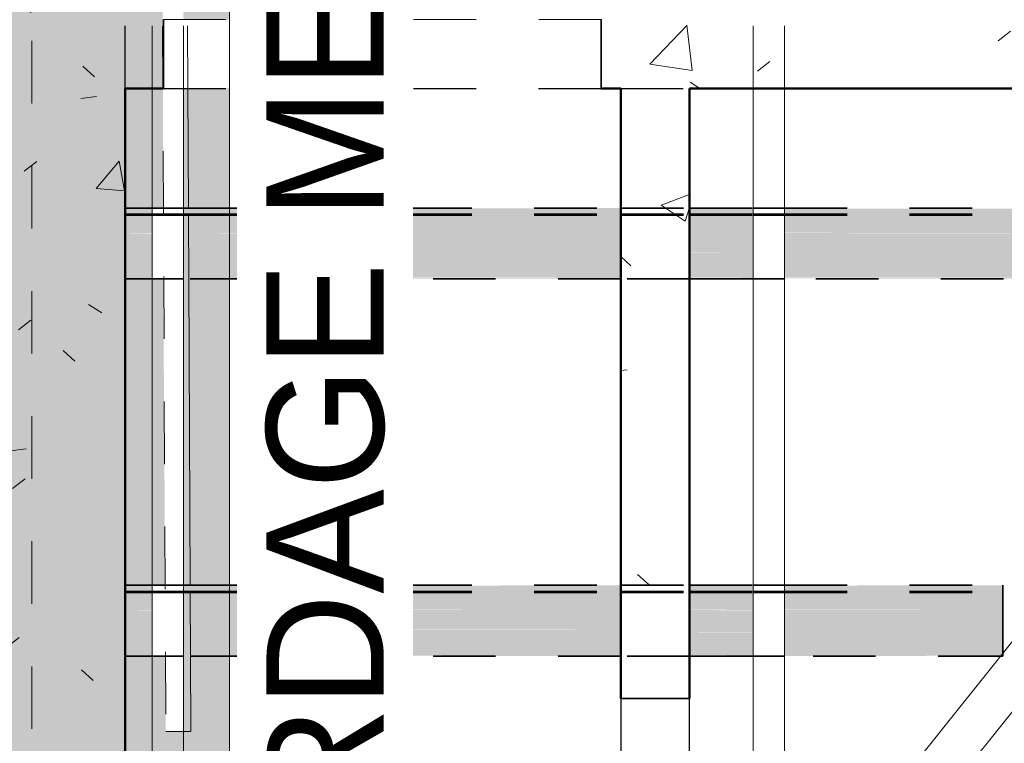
# Model space of a CAD drawing. Header units: metres. Extents: x -16.9 to 14.1, y -9.7 to 11.
# Tile 645 of 656: x 5.9 to 7.5, y 1.4 to 2.6. Entities that reach past the tile are written whole.
import ezdxf

# ---------------------------------------------------------------- set-up
doc = ezdxf.new("R2010")
doc.units = ezdxf.units.M
for name, pattern in [('Ligne de quadrillage', [0.022225, 0.0127, -0.003175, 0.003175, -0.003175]), ('Projeté', [0.003969, 0.002381, -0.001587]), ('Tiret', [0.00635, 0.003175, -0.003175])]:
    doc.linetypes.add(name, pattern=pattern)
for name, color, linetype, lineweight in [('A-DETL', 90, 'Continuous', 18), ('A-DETL-GENF', 92, 'Continuous', 18), ('A-DETL-MEDM', 33, 'Continuous', 35), ('A-ROOF', 132, 'Continuous', 18), ('A-WALL', 113, 'Continuous', 25), ('A-WALL-HDLN', 110, 'Tiret', 25), ('A-WALL-PATT', 111, 'Continuous', 50), ('G-ANNO-SYMB', 111, 'Continuous', 9), ('G-ANNO-TEXT', 231, 'Continuous', 9), ('S-BEAM', 12, 'Continuous', 18), ('S-BEAM-HDLN', 1, 'Tiret', 18), ('S-GRID', 1, 'Continuous', 9)]:
    doc.layers.add(name, color=color, linetype=linetype, lineweight=lineweight)
doc.styles.add('Bodoni MT_B_I', font='BOD_BI.TTF', dxfattribs={"height": 0.1875})
pattern_1 = [(50, (0, 0), (0.546555, -0.047815), [0.05715, -0.62865]), (355, (0, 0), (-0.105728, 0.573166), [0.04572, -0.50292]), (100.451, (0.04555, -0.004), (0.440828, 0.52535), [0.04857, -0.53427]), (46.184, (0, 0.1524), (0.813237, -0.12613), [0.08572, -0.94297]), (96.636, (0.0678, 0.1419), (0.71221, 0.74229), [0.07286, -0.80141]), (351.184, (0, 0.1524), (0.712217, 0.742274), [0.06858, -0.75438]), (21, (0.0762, 0.1143), (0.454846, -0.306795), [0.05715, -0.62865]), (326, (0.0762, 0.1143), (0.185405, 0.55256), [0.04572, -0.50292]), (71.451, (0.1141, 0.08873), (0.64025, 0.245763), [0.04857, -0.53427]), (37.5, (0, 0), (0.009261, 0.2536672), [0.02515, -0.47168, 0.02515, -0.48539, -0.50482]), (37.5, (0, 0), (0.009261, 0.2536672), [-1.007, 0.02515, -0.47968]), (7.5, (0, 0), (0.200456, 0.300546), [0.02515, -0.26594, 0.02515, -0.46025, -0.1924]), (7.5, (0, 0), (0.200456, 0.300546), [-0.77648, 0.02515, -0.16726]), (327.5, (-0.16993, 0), (0.406768, -0.0171882), [0.02515, -0.16535, 0.02515, -0.56921, -0.78867]), (327.5, (-0.16993, 0), (0.406768, -0.0171882), [-0.78486, 0.02515, -0.76352]), (317.5, (-0.24613, 0), (0.444383, 0.076279), [0.02515, -0.2225, 0.02515, -0.36957, -0.56007]), (317.5, (-0.24613, 0), (0.444383, 0.076279), [-0.64237, 0.02515, -0.53492])]

# ---------------------------------------------------------------- blocks, each defined once
blk = doc.blocks.new('Porte - 62 205-4691313-PH R_1 PROJET toiture haute')
at = {"layer": 'A-DETL-GENF', "linetype": 'Projeté'}
for p, q in [((0.3418, 0.055), (-0.3582, 0.055)), ((-0.3582, -0.055), (0.3418, -0.055))]:
    blk.add_line(p, q, dxfattribs=at)
at = {"layer": 'A-DETL-MEDM'}
for p, q in [((-0.3582, 0.055), (-0.3582, -0.055)), ((0.3418, -0.055), (0.3418, 0.055))]:
    blk.add_line(p, q, dxfattribs=at)
blk = doc.blocks.new('Ossature 1 - Ossature 1-5033209-PH R_1 PROJET toiture haute')
at = {"layer": 'S-BEAM', "linetype": 'Tiret'}
h = blk.add_hatch(color=256, dxfattribs=at)
h.paths.add_polyline_path([(6.1199, 1.4244), (6.1319, 1.4245), (6.1314, 1.545), (6.1199, 1.545)])
h.paths.add_polyline_path([(6.1199, 1.6581), (6.1309, 1.6581), (6.1286, 2.1479), (6.1199, 2.1479), (6.1199, 1.799)])
h.paths.add_polyline_path([(6.1199, 2.261), (6.1281, 2.261), (6.1272, 2.4522), (6.1199, 2.4522)])
h.paths.add_polyline_path([(6.1199, 2.5622), (6.1267, 2.5622), (6.126, 2.7094), (6.1199, 2.7094), (6.1199, 2.6487)])
h.paths.add_polyline_path([(6.1199, 2.8226), (6.1255, 2.8226), (6.1235, 3.2727), (6.1199, 3.2727), (6.1199, 3.0736)])
h.paths.add_polyline_path([(6.123, 3.3859), (6.1209, 3.8419), (6.1199, 3.8419), (6.1199, 3.3859)])
at = {"layer": 'S-BEAM'}
for p, q in [((6.1281, 2.261), (6.1272, 2.4522)), ((6.1309, 1.6581), (6.1286, 2.1479)), ((6.1319, 1.4245), (6.1314, 1.545)), ((6.1199, 1.4244), (6.1319, 1.4245))]:
    blk.add_line(p, q, dxfattribs=at)
at = {"layer": 'S-BEAM-HDLN'}
for p, q in [((6.0749, 5.1517), (6.0919, 1.4243)), ((6.1272, 2.4522), (6.1267, 2.5621)), ((6.1286, 2.1479), (6.1281, 2.261)), ((6.1314, 1.545), (6.1309, 1.658)), ((6.0919, 1.4243), (6.1198, 1.4244))]:
    blk.add_line(p, q, dxfattribs=at)

msp = doc.modelspace()

# ---------------------------------------------------------------- hatches: boundary and pattern name
at = {"layer": 'A-DETL-GENF'}
h = msp.add_hatch(color=10, dxfattribs=at)
h.paths.add_polyline_path([(-9.3301, 1.264), (-9.2502, 1.264), (-9.2502, 1.5205), (-9.3301, 1.5205), (-9.3301, 1.3741)])
h.paths.add_polyline_path([(-6.5209, 1.264), (6.2436, 1.264), (6.2436, 1.545), (6.1814, 1.545), (6.1819, 1.4245), (6.1419, 1.4243), (6.1414, 1.545), (6.0769, 1.5453), (6.0769, 1.6581), (6.1408, 1.6581), (6.1378, 2.1479), (6.0769, 2.1482), (6.0769, 2.261), (6.1381, 2.261), (6.136, 2.7094), (6.0769, 2.7098), (6.0769, 2.8226), (6.1355, 2.8226), (6.1335, 3.2727), (6.0769, 3.2731), (6.0769, 3.3859), (6.133, 3.3859), (6.1309, 3.8419), (6.0769, 3.8422), (6.0769, 3.955), (6.1303, 3.955), (6.1283, 4.4009), (6.0769, 4.4013), (6.0769, 4.5141), (6.1278, 4.5141), (6.1249, 4.9701), (6.0769, 4.9704), (6.0769, 5.0832), (6.1252, 5.0832), (6.1249, 5.1517), (6.1649, 5.1519), (6.1652, 5.0832), (6.2436, 5.0832), (6.2436, 5.7976), (-9.3301, 5.7371), (-9.3301, 5.0709), (-9.2502, 5.0709), (-9.2502, 5.0917), (-9.2102, 5.0917), (-9.2102, 4.8331), (5.8886, 4.8329), (5.8886, 4.721), (-9.2102, 4.721), (-9.2102, 4.1726), (5.8886, 4.1725), (5.8886, 4.0605), (-9.2102, 4.0605), (-9.2102, 3.5154), (5.8886, 3.5152), (5.8886, 3.4033), (-9.2102, 3.4033), (-9.2102, 2.8558), (5.8886, 2.8556), (5.8886, 2.7436), (-9.2102, 2.7436), (-9.2102, 2.1957), (5.8886, 2.1955), (5.8887, 2.0836), (-9.2102, 2.0836), (-9.2102, 1.5316), (1.9838, 1.5316), (1.9838, 1.6304), (2.7838, 1.6304), (2.7838, 1.5316), (2.8988, 1.5316), (2.8988, 1.6304), (3.6988, 1.6304), (3.6988, 1.5316), (5.8887, 1.5314), (5.8887, 1.4195), (-9.2102, 1.4195), (-9.2102, 1.264), (-6.9726, 1.264)])
h.paths.add_polyline_path([(-9.2502, 1.6337), (-9.2502, 2.1289), (-9.3301, 2.1289), (-9.3301, 1.6337)])
h.paths.add_polyline_path([(6.1819, 1.6581), (6.2436, 1.6581), (6.2436, 2.1479), (6.1786, 2.1479), (6.1809, 1.6581)])
h.paths.add_polyline_path([(-9.2502, 2.2421), (-9.2502, 2.6859), (-9.3301, 2.6859), (-9.3301, 2.2421)])
h.paths.add_polyline_path([(6.1781, 2.261), (6.2436, 2.261), (6.2436, 2.4522), (6.1772, 2.4522)])
h.paths.add_polyline_path([(6.1767, 2.5622), (6.2436, 2.5622), (6.2436, 2.7094), (6.176, 2.7094), (6.1763, 2.6487)])
h.paths.add_polyline_path([(-9.3301, 2.799), (-9.2502, 2.799), (-9.2502, 3.2534), (-9.3301, 3.2534), (-9.3301, 3.0736)])
h.paths.add_polyline_path([(6.1819, 2.8226), (6.2436, 2.8226), (6.2436, 3.2727), (6.1735, 3.2727), (6.1755, 2.8226)])
h.paths.add_polyline_path([(-9.2502, 3.3666), (-9.2502, 3.8267), (-9.3301, 3.8267), (-9.3301, 3.3666)])
h.paths.add_polyline_path([(6.1819, 3.3859), (6.2436, 3.3859), (6.2436, 3.8419), (6.1709, 3.8419), (6.173, 3.3859)])
h.paths.add_polyline_path([(-9.2502, 3.9398), (-9.2502, 4.3877), (-9.3301, 4.3877), (-9.3301, 3.9398)])
h.paths.add_polyline_path([(6.1819, 3.955), (6.2436, 3.955), (6.2436, 4.4009), (6.1683, 4.4009), (6.1703, 3.955)])
h.paths.add_polyline_path([(-9.3301, 4.5008), (-9.2502, 4.5008), (-9.2502, 4.9577), (-9.3301, 4.9577), (-9.3301, 4.773)])
h.paths.add_polyline_path([(6.1678, 4.5141), (6.2436, 4.5141), (6.2436, 4.9701), (6.1657, 4.9701), (6.1666, 4.773)])
h.paths.add_polyline_path([(5.8885, 5.1952), (-9.2303, 5.1952), (-9.2303, 5.3073), (5.8885, 5.3071), (5.8885, 5.1961)])
at = {"layer": 'A-WALL-PATT', "lineweight": 18}
h = msp.add_hatch(dxfattribs=at)
h.set_pattern_fill('FP_1', color=256, style=0, pattern_type=2)
h.set_pattern_definition(pattern_1)
h.paths.add_polyline_path([(5.8569, -1.4335), (6.0769, -1.4335), (6.0769, -1.3975), (5.8569, -1.3975)])
h.paths.add_polyline_path([(5.8569, -0.1975), (6.0769, -0.1975), (6.0769, 5.1511), (5.8569, 5.1503), (5.8569, -0.1878)])
h = msp.add_hatch(dxfattribs=at)
h.set_pattern_fill('FP_1', color=256, style=0, pattern_type=2)
h.set_pattern_definition(pattern_1)
h.paths.add_polyline_path([(9.7408, 2.4522), (9.9241, 2.4522), (9.9241, 2.5622), (6.8378, 2.5622), (6.8378, 2.4522), (9.2891, 2.4522)])
h.paths.add_polyline_path([(6.0769, 2.4522), (6.1378, 2.4522), (6.1378, 2.5622), (6.0769, 2.5622)])
h = msp.add_hatch(dxfattribs=at)
h.set_pattern_fill('FP_1', color=256, style=0, pattern_type=2)
h.set_pattern_definition(pattern_1)
h.paths.add_polyline_path([(6.8691, -1.2741), (6.9791, -1.2741), (6.9791, -0.2041), (6.8691, -0.2041), (6.8691, -1.175)])
h.paths.add_polyline_path([(6.8691, 0.4959), (6.9791, 0.4959), (6.9791, 0.7769), (6.8691, 0.7769), (6.8691, 0.5244)])
h.paths.add_polyline_path([(6.8691, 1.4769), (6.9791, 1.4769), (6.9791, 2.4522), (6.8691, 2.4522), (6.8691, 1.799)])
at = {"layer": 'S-BEAM'}
h = msp.add_hatch(color=9, dxfattribs=at)
h.paths.add_polyline_path([(7.9912, 2.2603), (7.9912, 2.261), (7.9339, 2.2603)])
h.paths.add_polyline_path([(7.0809, 2.2603), (7.0809, 2.261), (6.9791, 2.2603)])
h.paths.add_polyline_path([(6.8691, 2.2603), (6.8691, 2.261), (6.5788, 2.2603)])
h.paths.add_polyline_path([(6.1199, 2.2603), (6.1199, 2.261), (6.0769, 2.2603)])
h.paths.add_polyline_path([(6.4809, 2.2603), (6.4809, 2.261), (6.1699, 2.2603)])
h = msp.add_hatch(color=9, dxfattribs=at)
h.paths.add_polyline_path([(7.9339, 2.2511), (7.9912, 2.2511), (7.9912, 2.2603), (7.7309, 2.2603), (7.7309, 2.2511)])
h.paths.add_polyline_path([(6.8691, 2.2511), (6.8691, 2.2603), (6.5309, 2.2603), (6.5309, 2.2511), (6.5788, 2.2511)])
h.paths.add_polyline_path([(6.9791, 2.2511), (7.0809, 2.2511), (7.0809, 2.2603), (6.9791, 2.2603)])
h.paths.add_polyline_path([(7.1309, 2.2511), (7.6809, 2.2511), (7.6809, 2.2603), (7.1309, 2.2603)])
h.paths.add_polyline_path([(6.1199, 2.2511), (6.1199, 2.2603), (6.0769, 2.2603), (6.0769, 2.2511)])
h.paths.add_polyline_path([(6.1699, 2.2511), (6.4809, 2.2511), (6.4809, 2.2603), (6.1699, 2.2603)])
h = msp.add_hatch(color=9, dxfattribs=at)
h.paths.add_polyline_path([(7.9339, 2.2495), (7.9912, 2.2495), (7.9912, 2.2511), (7.7309, 2.2511), (7.7309, 2.2495)])
h.paths.add_polyline_path([(6.8691, 2.2495), (6.8691, 2.2511), (6.5309, 2.2511), (6.5309, 2.2495), (6.5788, 2.2495)])
h.paths.add_polyline_path([(6.9791, 2.2495), (7.0809, 2.2495), (7.0809, 2.2511), (6.9791, 2.2511)])
h.paths.add_polyline_path([(7.1309, 2.2495), (7.6809, 2.2495), (7.6809, 2.2511), (7.1309, 2.2511)])
h.paths.add_polyline_path([(6.1199, 2.2495), (6.1199, 2.2511), (6.0769, 2.2511), (6.0769, 2.2495)])
h.paths.add_polyline_path([(6.1699, 2.2495), (6.4809, 2.2495), (6.4809, 2.2511), (6.1699, 2.2511)])
h = msp.add_hatch(color=9, dxfattribs=at)
h.paths.add_polyline_path([(6.8691, 2.223), (6.8691, 2.2495), (6.5309, 2.2495), (6.5309, 2.223), (6.5788, 2.223)])
h.paths.add_polyline_path([(6.9791, 2.223), (7.0809, 2.223), (7.0809, 2.2495), (6.9791, 2.2495)])
h.paths.add_polyline_path([(7.9339, 2.223), (7.9912, 2.223), (7.9912, 2.2495), (7.7309, 2.2495), (7.7309, 2.223)])
h.paths.add_polyline_path([(7.1309, 2.223), (7.6809, 2.223), (7.6809, 2.2495), (7.1309, 2.2495)])
h.paths.add_polyline_path([(6.1199, 2.223), (6.1199, 2.2495), (6.0769, 2.2495), (6.0769, 2.223)])
h.paths.add_polyline_path([(6.1699, 2.223), (6.4809, 2.223), (6.4809, 2.2495), (6.1699, 2.2495)])
h = msp.add_hatch(color=9, dxfattribs=at)
h.paths.add_polyline_path([(7.9339, 2.2202), (7.9912, 2.221), (7.9912, 2.223), (7.7309, 2.2221), (7.7309, 2.2202)])
h.paths.add_polyline_path([(7.0809, 2.2202), (7.0809, 2.223), (6.9791, 2.2225), (6.9791, 2.2202)])
h.paths.add_polyline_path([(7.1309, 2.2202), (7.6809, 2.221), (7.6809, 2.223), (7.1309, 2.2224), (7.1309, 2.2205)])
h.paths.add_polyline_path([(6.8691, 2.2202), (6.8691, 2.223), (6.5309, 2.2227), (6.5309, 2.2202), (6.5788, 2.2202)])
h.paths.add_polyline_path([(6.1699, 2.2202), (6.4809, 2.221), (6.4809, 2.223), (6.1699, 2.2229), (6.1699, 2.2209)])
h.paths.add_polyline_path([(6.0769, 2.2202), (6.1199, 2.221), (6.1199, 2.223), (6.0769, 2.223), (6.0769, 2.221)])
h = msp.add_hatch(color=9, dxfattribs=at)
h.paths.add_polyline_path([(7.9912, 2.1904), (7.9912, 2.2202), (7.7309, 2.2202), (7.7309, 2.1904), (7.9339, 2.1904)])
h.paths.add_polyline_path([(6.8691, 2.1904), (6.8691, 2.2202), (6.5309, 2.2202), (6.5309, 2.1904), (6.5788, 2.1904)])
h.paths.add_polyline_path([(6.9791, 2.1904), (7.0809, 2.1904), (7.0809, 2.2202), (6.9791, 2.2202)])
h.paths.add_polyline_path([(7.1309, 2.1904), (7.6809, 2.1904), (7.6809, 2.2202), (7.1309, 2.2202)])
h.paths.add_polyline_path([(6.1699, 2.1904), (6.4809, 2.1904), (6.4809, 2.2202), (6.1699, 2.2202)])
h.paths.add_polyline_path([(6.0769, 2.1904), (6.1199, 2.1904), (6.1199, 2.2202), (6.0769, 2.2202)])
h = msp.add_hatch(color=9, dxfattribs=at)
h.paths.add_polyline_path([(6.9791, 2.1848), (7.0809, 2.1848), (7.0809, 2.1904), (6.9791, 2.1896), (6.9791, 2.1858)])
h.paths.add_polyline_path([(6.8691, 2.1848), (6.8691, 2.1904), (6.5309, 2.19), (6.5309, 2.1848), (6.5788, 2.1848)])
h.paths.add_polyline_path([(7.9339, 2.1848), (7.9884, 2.1848), (7.9912, 2.1888), (7.9912, 2.1904), (7.7309, 2.1904), (7.7309, 2.1848)])
h.paths.add_polyline_path([(7.1309, 2.1848), (7.6809, 2.1851), (7.6809, 2.1904), (7.1309, 2.1904), (7.1309, 2.1857)])
h.paths.add_polyline_path([(6.1699, 2.1848), (6.4809, 2.1848), (6.4809, 2.1904), (6.1699, 2.1903), (6.1699, 2.1866)])
h.paths.add_polyline_path([(6.0769, 2.1848), (6.1199, 2.1848), (6.1199, 2.1904), (6.0769, 2.1904), (6.0769, 2.1867)])
h = msp.add_hatch(color=9, dxfattribs=at)
h.paths.add_polyline_path([(7.9602, 2.1496), (7.9884, 2.1848), (7.7309, 2.1848), (7.7309, 2.1496), (7.9339, 2.1496)])
h.paths.add_polyline_path([(6.8691, 2.1496), (6.8691, 2.1848), (6.5309, 2.1848), (6.5309, 2.1496), (6.5788, 2.1496)])
h.paths.add_polyline_path([(6.9791, 2.1496), (7.0809, 2.1496), (7.0809, 2.1848), (6.9791, 2.1848)])
h.paths.add_polyline_path([(7.1309, 2.1496), (7.6809, 2.1496), (7.6809, 2.1848), (7.1309, 2.1848)])
h.paths.add_polyline_path([(6.1199, 2.1496), (6.1199, 2.1848), (6.0769, 2.1848), (6.0769, 2.1496)])
h.paths.add_polyline_path([(6.1699, 2.1496), (6.4809, 2.1496), (6.4809, 2.1848), (6.1699, 2.1848)])
h = msp.add_hatch(color=9, dxfattribs=at)
h.paths.add_polyline_path([(7.0809, 2.1479), (7.0809, 2.1496), (6.9791, 2.1489), (6.9791, 2.1479)])
h.paths.add_polyline_path([(6.8691, 2.1479), (6.8691, 2.1496), (6.5309, 2.1492), (6.5309, 2.1479), (6.5788, 2.1479)])
h.paths.add_polyline_path([(7.9589, 2.1479), (7.9602, 2.1496), (7.7309, 2.1496), (7.7309, 2.1479), (7.9339, 2.1479)])
h.paths.add_polyline_path([(7.1309, 2.1479), (7.6809, 2.1484), (7.6809, 2.1496), (7.1309, 2.1488), (7.1309, 2.148)])
h.paths.add_polyline_path([(6.0769, 2.1479), (6.1199, 2.1482), (6.1199, 2.1496), (6.0769, 2.1496), (6.0769, 2.1482)])
h.paths.add_polyline_path([(6.4809, 2.1479), (6.4809, 2.1496), (6.1699, 2.1495), (6.1699, 2.1479)])
h = msp.add_hatch(color=9, dxfattribs=at)
h.paths.add_polyline_path([(7.0809, 1.6482), (7.0809, 1.6574), (6.9791, 1.6574), (6.9791, 1.6482), (7.0305, 1.6482)])
h.paths.add_polyline_path([(6.8691, 1.6482), (6.8691, 1.6574), (6.5309, 1.6574), (6.5309, 1.6482), (6.5788, 1.6482)])
h.paths.add_polyline_path([(7.1309, 1.6482), (7.4799, 1.6482), (7.4799, 1.6574), (7.1309, 1.6574)])
h.paths.add_polyline_path([(6.4809, 1.6482), (6.4809, 1.6574), (6.1699, 1.6574), (6.1699, 1.6482)])
h.paths.add_polyline_path([(6.1199, 1.6482), (6.1199, 1.6574), (6.0769, 1.6574), (6.0769, 1.6482)])
h = msp.add_hatch(color=9, dxfattribs=at)
h.paths.add_polyline_path([(6.8691, 1.6574), (6.8691, 1.6581), (6.5788, 1.6574)])
h.paths.add_polyline_path([(7.4799, 1.6574), (7.4799, 1.6581), (7.1309, 1.6574)])
h.paths.add_polyline_path([(6.4809, 1.6574), (6.4809, 1.6581), (6.1699, 1.6574)])
h = msp.add_hatch(color=9, dxfattribs=at)
h.paths.add_polyline_path([(7.0809, 1.6466), (7.0809, 1.6482), (6.9791, 1.6482), (6.9791, 1.6466), (7.0305, 1.6466)])
h.paths.add_polyline_path([(7.1309, 1.6466), (7.4799, 1.6466), (7.4799, 1.6482), (7.1309, 1.6482)])
h.paths.add_polyline_path([(6.8691, 1.6466), (6.8691, 1.6482), (6.5309, 1.6482), (6.5309, 1.6466), (6.5788, 1.6466)])
h.paths.add_polyline_path([(6.1699, 1.6466), (6.4809, 1.6466), (6.4809, 1.6482), (6.1699, 1.6482)])
h.paths.add_polyline_path([(6.1199, 1.6466), (6.1199, 1.6482), (6.0769, 1.6482), (6.0769, 1.6466)])
h = msp.add_hatch(color=9, dxfattribs=at)
h.paths.add_polyline_path([(6.8691, 1.6201), (6.8691, 1.6466), (6.5309, 1.6466), (6.5309, 1.6201), (6.5788, 1.6201)])
h.paths.add_polyline_path([(7.4799, 1.6201), (7.4799, 1.6466), (7.1309, 1.6466), (7.1309, 1.6201)])
h.paths.add_polyline_path([(6.9791, 1.6201), (7.0809, 1.6201), (7.0809, 1.6466), (6.9791, 1.6466)])
h.paths.add_polyline_path([(6.4809, 1.6201), (6.4809, 1.6466), (6.1699, 1.6466), (6.1699, 1.6201)])
h.paths.add_polyline_path([(6.0769, 1.6201), (6.1199, 1.6201), (6.1199, 1.6466), (6.0769, 1.6466), (6.0769, 1.6304)])
h = msp.add_hatch(color=9, dxfattribs=at)
h.paths.add_polyline_path([(6.9791, 1.6173), (7.0809, 1.6181), (7.0809, 1.6201), (6.9791, 1.6194), (6.9791, 1.6175)])
h.paths.add_polyline_path([(7.4799, 1.6173), (7.4799, 1.6201), (7.1309, 1.6193), (7.1309, 1.6173)])
h.paths.add_polyline_path([(6.8691, 1.6173), (6.8691, 1.6201), (6.5309, 1.6197), (6.5309, 1.6173), (6.5788, 1.6173)])
h.paths.add_polyline_path([(6.4809, 1.6173), (6.4809, 1.6201), (6.1699, 1.62), (6.1699, 1.6173)])
h.paths.add_polyline_path([(6.0769, 1.6173), (6.1199, 1.6181), (6.1199, 1.6201), (6.0769, 1.6201), (6.0769, 1.6181)])
h = msp.add_hatch(color=9, dxfattribs=at)
h.paths.add_polyline_path([(6.9791, 1.5874), (7.0809, 1.5874), (7.0809, 1.6173), (6.9791, 1.6173)])
h.paths.add_polyline_path([(7.4799, 1.5874), (7.4799, 1.6173), (7.1309, 1.6173), (7.1309, 1.5874)])
h.paths.add_polyline_path([(6.8691, 1.5874), (6.8691, 1.6173), (6.5309, 1.6173), (6.5309, 1.5874), (6.5788, 1.5874)])
h.paths.add_polyline_path([(6.4809, 1.5874), (6.4809, 1.6173), (6.1699, 1.6173), (6.1699, 1.5874)])
h.paths.add_polyline_path([(6.1199, 1.5874), (6.1199, 1.6173), (6.0769, 1.6173), (6.0769, 1.5874)])
h = msp.add_hatch(color=9, dxfattribs=at)
h.paths.add_polyline_path([(6.9791, 1.5819), (7.0809, 1.5824), (7.0809, 1.5874), (6.9791, 1.5874), (6.9791, 1.5826)])
h.paths.add_polyline_path([(7.4799, 1.5819), (7.4799, 1.5874), (7.1309, 1.5874), (7.1309, 1.5819)])
h.paths.add_polyline_path([(6.8691, 1.5819), (6.8691, 1.5874), (6.5309, 1.5869), (6.5309, 1.5819), (6.5788, 1.5819)])
h.paths.add_polyline_path([(6.4809, 1.5819), (6.4809, 1.5874), (6.1699, 1.5873), (6.1699, 1.5819)])
h.paths.add_polyline_path([(6.0769, 1.5819), (6.1199, 1.5819), (6.1199, 1.5874), (6.0769, 1.5874), (6.0769, 1.5838)])
h = msp.add_hatch(color=9, dxfattribs=at)
h.paths.add_polyline_path([(7.0809, 1.5466), (7.0809, 1.5819), (6.9791, 1.5819), (6.9791, 1.5466), (7.0305, 1.5466)])
h.paths.add_polyline_path([(6.8691, 1.5466), (6.8691, 1.5819), (6.5309, 1.5819), (6.5309, 1.5466), (6.5788, 1.5466)])
h.paths.add_polyline_path([(7.1309, 1.5466), (7.4777, 1.5466), (7.4799, 1.5494), (7.4799, 1.5819), (7.1309, 1.5819)])
h.paths.add_polyline_path([(6.4809, 1.5466), (6.4809, 1.5819), (6.1699, 1.5819), (6.1699, 1.5466)])
h.paths.add_polyline_path([(6.0769, 1.5466), (6.1199, 1.5466), (6.1199, 1.5819), (6.0769, 1.5819)])
h = msp.add_hatch(color=9, dxfattribs=at)
h.paths.add_polyline_path([(6.8691, 1.545), (6.8691, 1.5466), (6.5309, 1.5462), (6.5309, 1.545), (6.5788, 1.545)])
h.paths.add_polyline_path([(6.9791, 1.545), (7.0809, 1.5457), (7.0809, 1.5466), (6.9791, 1.5458), (6.9791, 1.5451)])
h.paths.add_polyline_path([(6.4809, 1.545), (6.4809, 1.5466), (6.1699, 1.5466), (6.1699, 1.545)])
h.paths.add_polyline_path([(7.1309, 1.545), (7.4767, 1.5453), (7.4777, 1.5466), (7.1309, 1.5466), (7.1309, 1.545)])
h.paths.add_polyline_path([(6.0769, 1.545), (6.1199, 1.5453), (6.1199, 1.5466), (6.0769, 1.5466), (6.0769, 1.5453)])

# ---------------------------------------------------------------- linework, layer by layer
at = {"layer": 'A-DETL'}
msp.add_line((6.2436, 1.264), (6.2436, 5.7976), dxfattribs=at)
at = {"layer": 'A-ROOF'}
for p, q in [((6.2601, 2.261), (6.2588, 2.4522)), ((6.264, 1.658), (6.2608, 2.1479)), ((6.2666, 1.273), (6.2648, 1.545))]:
    msp.add_line(p, q, dxfattribs=at)
at = {"layer": 'A-WALL', "lineweight": 50}
for p, q in [((6.1378, 2.4522), (6.0769, 2.4522)), ((6.0769, 2.4522), (6.0769, -0.1975)), ((6.8691, 2.4522), (6.8378, 2.4522)), ((6.8691, 1.4769), (6.8691, 2.4522)), ((9.9241, 2.4522), (6.9791, 2.4522)), ((6.9791, 2.4522), (6.9791, 1.4769))]:
    msp.add_line(p, q, dxfattribs=at)
at = {"layer": 'A-WALL-HDLN'}
for p, q in [((6.0769, 2.4522), (6.0769, 2.5621)), ((6.1378, 2.4522), (6.8378, 2.4522)), ((6.8691, 1.4769), (6.8691, 0.7769)), ((6.9791, 0.7769), (6.9791, 1.4769))]:
    msp.add_line(p, q, dxfattribs=at)
at = {"layer": 'A-WALL-HDLN', "flags": 128}
msp.add_lwpolyline([(6.8691, 2.4522), (6.9241, 2.4522), (6.9791, 2.4522)], dxfattribs=at)
at = {"layer": 'G-ANNO-SYMB'}
msp.add_line((6.3396, 6.967), (6.3396, -6.4191), dxfattribs=at)
at = {"layer": 'S-BEAM'}
for p, q in [((6.1199, 1.0068), (6.1199, 2.4522)), ((6.1699, 1.0068), (6.1699, 2.4522)), ((6.4809, 1.0068), (6.4809, 2.4522)), ((6.5309, 1.0068), (6.5309, 2.4522)), ((8.2024, 2.4522), (6.9791, 0.9237)), ((8.2921, 2.4522), (6.9791, 0.8116)), ((7.0809, 1.0921), (7.0809, 2.4522)), ((7.1309, 1.1132), (7.1309, 2.4522))]:
    msp.add_line(p, q, dxfattribs=at)
at = {"layer": 'S-BEAM', "color": 1, "linetype": 'Tiret', "lineweight": 35}
for p, q in [((6.0769, 2.261), (6.1199, 2.261)), ((6.0769, 2.2511), (6.1199, 2.2511)), ((6.1699, 2.261), (6.4809, 2.261)), ((6.1699, 2.2511), (6.4809, 2.2511)), ((6.5309, 2.261), (6.8691, 2.261)), ((6.5309, 2.2511), (6.8691, 2.2511)), ((6.9791, 2.261), (7.0809, 2.261)), ((6.9791, 2.2511), (7.0809, 2.2511)), ((7.1309, 2.261), (7.6809, 2.261)), ((7.1309, 2.2511), (7.6809, 2.2511)), ((6.0769, 2.2495), (6.1199, 2.2495)), ((6.1699, 2.2495), (6.4809, 2.2495)), ((6.5309, 2.2495), (6.8691, 2.2495)), ((6.9791, 2.2495), (7.0809, 2.2495)), ((7.1309, 2.2495), (7.6809, 2.2495)), ((6.1199, 2.1479), (6.0769, 2.1479)), ((6.4809, 2.1479), (6.1699, 2.1479)), ((6.8691, 2.1479), (6.5309, 2.1479)), ((7.0809, 2.1479), (6.9791, 2.1479)), ((7.6809, 2.1479), (7.1309, 2.1479)), ((6.0769, 1.6581), (6.1199, 1.6581)), ((6.1699, 1.6581), (6.4809, 1.6581)), ((6.5309, 1.6581), (6.8691, 1.6581)), ((6.9791, 1.6581), (7.0809, 1.6581)), ((7.1309, 1.6581), (7.4799, 1.6581)), ((7.4799, 1.6574), (7.4799, 1.6581)), ((7.4799, 1.6482), (7.4799, 1.6574)), ((6.0769, 1.6482), (6.1199, 1.6482)), ((6.0769, 1.6466), (6.1199, 1.6466)), ((6.1699, 1.6482), (6.4809, 1.6482)), ((6.1699, 1.6466), (6.4809, 1.6466)), ((6.5309, 1.6482), (6.8691, 1.6482)), ((6.5309, 1.6466), (6.8691, 1.6466)), ((6.9791, 1.6482), (7.0809, 1.6482)), ((6.9791, 1.6466), (7.0809, 1.6466)), ((7.1309, 1.6482), (7.4799, 1.6482)), ((7.1309, 1.6466), (7.4799, 1.6466)), ((7.4799, 1.6466), (7.4799, 1.6482)), ((7.4799, 1.6201), (7.4799, 1.6466)), ((7.4799, 1.6201), (7.4799, 1.6173)), ((7.4799, 1.5874), (7.4799, 1.6173)), ((7.4799, 1.5819), (7.4799, 1.5874)), ((7.4799, 1.5494), (7.4799, 1.5819)), ((6.1199, 1.5449), (6.0769, 1.5449)), ((6.4809, 1.5449), (6.1699, 1.5449)), ((6.8691, 1.5449), (6.5309, 1.5449)), ((7.0809, 1.5449), (6.9791, 1.5449)), ((7.4764, 1.5449), (7.1309, 1.5449))]:
    msp.add_line(p, q, dxfattribs=at)
at = {"layer": 'S-BEAM-HDLN'}
for p, q in [((6.1199, 2.4522), (6.1199, 2.5621)), ((6.1699, 2.4522), (6.1699, 2.5621)), ((6.4809, 2.4522), (6.4809, 2.5621)), ((6.5309, 2.4522), (6.5309, 2.5621)), ((7.0809, 2.4522), (7.0809, 2.5621)), ((7.1309, 2.4522), (7.1309, 2.5621))]:
    msp.add_line(p, q, dxfattribs=at)
at = {"layer": 'S-BEAM-HDLN', "lineweight": 35}
for p, q in [((6.1199, 2.261), (6.1698, 2.261)), ((6.1199, 2.2511), (6.1698, 2.2511)), ((6.4809, 2.261), (6.5308, 2.261)), ((6.4809, 2.2511), (6.5308, 2.2511)), ((6.8692, 2.261), (6.9791, 2.261)), ((6.8692, 2.2511), (6.9791, 2.2511)), ((7.0809, 2.261), (7.1308, 2.261)), ((7.0809, 2.2511), (7.1308, 2.2511)), ((6.1199, 2.2495), (6.1698, 2.2495)), ((6.4809, 2.2495), (6.5308, 2.2495)), ((6.8692, 2.2495), (6.9791, 2.2495)), ((7.0809, 2.2495), (7.1308, 2.2495)), ((6.1698, 2.1479), (6.1199, 2.1479)), ((6.5308, 2.1479), (6.4809, 2.1479)), ((6.9791, 2.1479), (6.8692, 2.1479)), ((7.1308, 2.1479), (7.0809, 2.1479)), ((6.1199, 1.6581), (6.1698, 1.6581)), ((6.4809, 1.6581), (6.5308, 1.6581)), ((6.8692, 1.6581), (6.9791, 1.6581)), ((7.0809, 1.6581), (7.1308, 1.6581)), ((6.1199, 1.6482), (6.1698, 1.6482)), ((6.1199, 1.6466), (6.1698, 1.6466)), ((6.4809, 1.6482), (6.5308, 1.6482)), ((6.4809, 1.6466), (6.5308, 1.6466)), ((6.8692, 1.6482), (6.9791, 1.6482)), ((6.8692, 1.6466), (6.9791, 1.6466)), ((7.0809, 1.6482), (7.1308, 1.6482)), ((7.0809, 1.6466), (7.1308, 1.6466)), ((6.1698, 1.5449), (6.1199, 1.5449)), ((6.5308, 1.5449), (6.4809, 1.5449)), ((6.9791, 1.5449), (6.8692, 1.5449)), ((7.1308, 1.5449), (7.0809, 1.5449)), ((7.4799, 1.5449), (7.4764, 1.5449)), ((7.4799, 1.5466), (7.4799, 1.5493)), ((7.4799, 1.5449), (7.4799, 1.5466))]:
    msp.add_line(p, q, dxfattribs=at)
at = {"layer": 'S-GRID', "linetype": 'Ligne de quadrillage'}
msp.add_line((5.9278, -9.5717), (5.9278, 8.3345), dxfattribs=at)

# ---------------------------------------------------------------- block references
at = {"layer": 'A-DETL-MEDM'}
for p, rotation in [((6.4797, 2.5072), 180), ((6.9241, 1.1187), 269.9999999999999)]:
    msp.add_blockref('Porte - 62 205-4691313-PH R_1 PROJET toiture haute', p, dxfattribs=dict(at, rotation=rotation))
at = {"layer": 'S-BEAM-HDLN'}
msp.add_blockref('Ossature 1 - Ossature 1-5033209-PH R_1 PROJET toiture haute', (0.05, 0), dxfattribs=at)

# ---------------------------------------------------------------- next in the draw order: texts
at = {"layer": 'G-ANNO-TEXT', "color": 190, "lineweight": 25, "insert": (6.3026, 0.9478), "char_height": 0.1875, "width": 4.473416, "attachment_point": 1, "rotation": 90, "style": 'Bodoni MT_B_I', "bg_fill": 3, "box_fill_scale": 1.25, "bg_fill_color": 256, "bg_fill_true_color": 13158600, "bg_fill_transparency": 0}
msp.add_mtext('BARDAGE METALLIQUE', dxfattribs=at)

doc.saveas('drawing.dxf')
